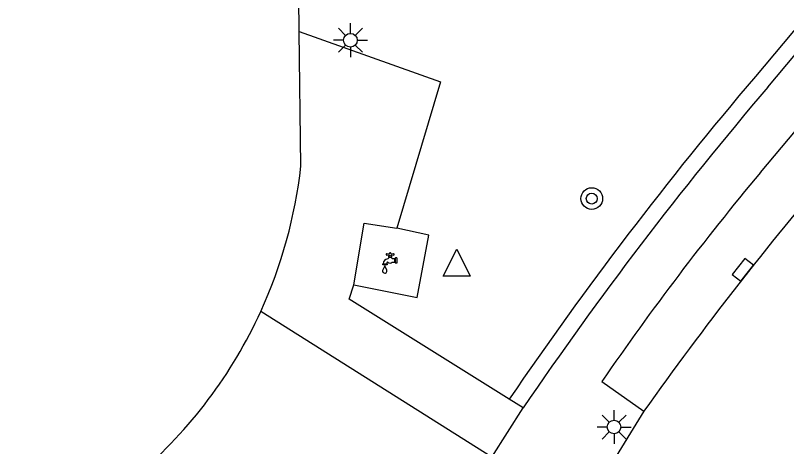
# Model space of a CAD drawing. Extents: x 128000 to 131008, y 398996 to 402500.
# Drawn here: x 129504.5 to 129532.9, y 399093.12 to 399109 of the extents above; entities that cross this region are included whole.
import ezdxf

# ---------------------------------------------------------------- set-up
doc = ezdxf.new("R2010")
doc.units = 0
for name, color, linetype in [('gg-knt-verharding', 7, 'Continuous'), ('gg-knt-verharding nz', 7, 'Continuous'), ('gt-grn-groengrens', 7, 'Continuous'), ('gt-symb-boom', 7, 'Continuous'), ('gt-symb-kolk', 7, 'Continuous'), ('gt-symb-lichtmast', 7, 'Continuous'), ('gt-symb-waterafsluiter', 7, 'Continuous'), ('gt-symb-watertappunt', 7, 'Continuous')]:
    doc.layers.add(name, color=color, linetype=linetype)

# ---------------------------------------------------------------- blocks, each defined once
blk = doc.blocks.new('gt0-LMAST')
at = {"layer": 'gt-symb-lichtmast'}
for p, q in [((-0.005, 0.246), (-0.005, 0.621)), ((-0.182, 0.173), (-0.447, 0.438)), ((0.172, 0.173), (0.437, 0.438)), ((-0.255, -0.004), (-0.63, -0.004)), ((-0.182, -0.181), (-0.447, -0.446)), ((-0.005, -0.254), (-0.005, -0.629)), ((0.437, -0.446), (0.172, -0.181)), ((0.245, -0.004), (0.62, -0.004))]:
    blk.add_line(p, q, dxfattribs=at)
blk.add_circle((-0.005, -0.004), 0.25, dxfattribs=at)
blk = doc.blocks.new('gt0-BOOM')
at = {"layer": 'gt-symb-boom'}
for radius in [0.4, 0.2]:
    blk.add_circle((0, 0), radius, dxfattribs=at)
blk = doc.blocks.new('gt0-KOLK')
at = {"layer": 'gt-symb-kolk'}
blk.add_lwpolyline([(0, 0), (0.375, 0), (0.375, 0.4), (-0.375, 0.4), (-0.375, 0), (0, 0)], dxfattribs=at)
blk = doc.blocks.new('gt0-WAFSL')
at = {"layer": 'gt-symb-waterafsluiter'}
for p, q in [((-0.5, -0.333), (0, 0.667)), ((0, 0.667), (0.5, -0.333)), ((0.5, -0.333), (-0.5, -0.333))]:
    blk.add_line(p, q, dxfattribs=at)
blk = doc.blocks.new('gt0-WTP')
at = {"layer": 'gt-symb-watertappunt'}
for p, q in [((-0.141, 0.229), (-0.141, 0.214)), ((-0.141, 0.229), (-0.141, 0.214)), ((-0.125, 0.198), (-0.041, 0.207)), ((-0.125, 0.198), (-0.041, 0.207)), ((-0.042, 0.234), (-0.124, 0.243)), ((-0.042, 0.234), (-0.124, 0.243)), ((-0.024, 0.244), (-0.031, 0.238)), ((-0.024, 0.244), (-0.031, 0.238)), ((-0.019, 0.266), (-0.019, 0.256)), ((-0.019, 0.266), (-0.019, 0.256)), ((-0.017, 0.184), (-0.018, 0.164)), ((-0.017, 0.184), (-0.018, 0.164)), ((0.022, 0.164), (0.021, 0.183)), ((0.022, 0.164), (0.021, 0.183)), ((0.023, 0.256), (0.024, 0.267)), ((0.023, 0.256), (0.024, 0.267)), ((0.035, 0.238), (0.028, 0.245)), ((0.035, 0.238), (0.028, 0.245)), ((0.128, 0.243), (0.046, 0.233)), ((0.128, 0.243), (0.046, 0.233)), ((0.046, 0.206), (0.129, 0.198)), ((0.046, 0.206), (0.129, 0.198)), ((0.145, 0.213), (0.145, 0.228)), ((0.145, 0.213), (0.145, 0.228)), ((0.183, 0.079), (0.183, -0.086)), ((0.183, 0.079), (0.183, -0.086)), ((0.244, 0.089), (0.193, 0.089)), ((0.244, 0.089), (0.193, 0.089)), ((0.254, -0.086), (0.254, 0.079)), ((0.254, -0.086), (0.254, 0.079)), ((-0.251, -0.124), (-0.126, -0.124)), ((-0.251, -0.124), (-0.126, -0.124)), ((0.193, -0.096), (0.244, -0.096)), ((0.193, -0.096), (0.244, -0.096))]:
    blk.add_line(p, q, dxfattribs=at)
for points in [[(0.078, -0.063), (0.172, -0.063), (0.172, 0.059), (0.092, 0.059), (0.072, 0.074), (0.053, 0.089), (0.054, 0.111), (-0.048, 0.111), (-0.049, 0.089), (-0.09, 0.059)], [(0.078, -0.063), (0.172, -0.063), (0.172, 0.059), (0.092, 0.059), (0.072, 0.074), (0.053, 0.089), (0.054, 0.111), (-0.048, 0.111), (-0.049, 0.089), (-0.09, 0.059)], [(-0.028, 0.154), (-0.059, 0.154), (-0.059, 0.124), (0.064, 0.124), (0.064, 0.154), (0.032, 0.154)], [(-0.028, 0.154), (-0.059, 0.154), (-0.059, 0.124), (0.064, 0.124), (0.064, 0.154), (0.032, 0.154)], [(-0.03, 0.196), (-0.03, 0.194), (-0.027, 0.194)], [(-0.03, 0.196), (-0.03, 0.194), (-0.027, 0.194)], [(0.031, 0.193), (0.035, 0.193), (0.035, 0.196)], [(0.031, 0.193), (0.035, 0.193), (0.035, 0.196)], [(-0.121, -0.355), (-0.189, -0.203), (-0.267, -0.348)], [(-0.121, -0.355), (-0.189, -0.203), (-0.267, -0.348)]]:
    blk.add_lwpolyline(points, dxfattribs=at)
blk.add_lwpolyline([(-0.269, -0.13), (-0.109, -0.13), (-0.109, -0.16), (-0.269, -0.16)], close=True, dxfattribs=at)
blk.add_lwpolyline([(-0.269, -0.13), (-0.109, -0.13), (-0.109, -0.16), (-0.269, -0.16)], close=True, dxfattribs=at)
for centre, radius, start, end in [((-0.065, -0.125), 0.186, 97.6391, 179.5238), ((-0.065, -0.125), 0.186, 97.6391, 179.5238), ((-0.126, 0.228), 0.015, 83.5026, 178.1535), ((-0.126, 0.228), 0.015, 83.5026, 178.1535), ((-0.126, 0.213), 0.015, 178.1535, 275.5795), ((-0.126, 0.213), 0.015, 178.1535, 275.5795), ((-0.04, 0.249), 0.015, 263.5026, 310.2535), ((-0.04, 0.249), 0.015, 263.5026, 310.2535), ((-0.04, 0.197), 0.01, 358.8072, 95.5795), ((-0.04, 0.197), 0.01, 358.8072, 95.5795), ((-0.028, 0.164), 0.01, 270, 358.8072), ((-0.028, 0.164), 0.01, 270, 358.8072), ((-0.027, 0.184), 0.01, 358.8072, 88.8072), ((-0.027, 0.184), 0.01, 358.8072, 88.8072), ((-0.034, 0.255), 0.015, 313.7443, 2.488), ((-0.034, 0.255), 0.015, 313.7443, 2.488), ((0.002, 0.256), 0.0242, 27.6778, 154.2233), ((0.002, 0.256), 0.0242, 27.6778, 154.2233), ((0.031, 0.183), 0.01, 91.1928, 181.1928), ((0.031, 0.183), 0.01, 91.1928, 181.1928), ((0.032, 0.164), 0.01, 181.1928, 270), ((0.032, 0.164), 0.01, 181.1928, 270), ((0.038, 0.256), 0.015, 177.512, 226.2557), ((0.038, 0.256), 0.015, 177.512, 226.2557), ((0.046, 0.249), 0.0156, 223.3793, 270.1302), ((0.046, 0.249), 0.0156, 223.3793, 270.1302), ((0.045, 0.196), 0.01, 84.4205, 181.1928), ((0.045, 0.196), 0.01, 84.4205, 181.1928), ((0.13, 0.228), 0.015, 1.8465, 96.4974), ((0.13, 0.228), 0.015, 1.8465, 96.4974), ((0.13, 0.213), 0.015, 264.4205, 1.8465), ((0.13, 0.213), 0.015, 264.4205, 1.8465), ((0.193, 0.079), 0.01, 90, 180), ((0.193, 0.079), 0.01, 90, 180), ((0.244, 0.079), 0.01, 360, 90), ((0.244, 0.079), 0.01, 360, 90), ((-0.074, -0.114), 0.0533, 95.9137, 190.2253), ((-0.074, -0.114), 0.0533, 95.9137, 190.2253), ((0, 0), 0.1, 217.5976, 321.3207), ((0, 0), 0.1, 217.5976, 321.3207), ((0.193, -0.086), 0.01, 180, 270), ((0.193, -0.086), 0.01, 180, 270), ((0.244, -0.086), 0.01, 270, 360), ((0.244, -0.086), 0.01, 270, 360), ((-0.196, -0.388), 0.0814, 151.1653, 24.0576), ((-0.196, -0.388), 0.0814, 151.1653, 24.0576)]:
    blk.add_arc(centre, radius, start, end, dxfattribs=at)

msp = doc.modelspace()

# ---------------------------------------------------------------- linework, layer by layer
at = {"layer": 'gg-knt-verharding'}
for p, q in [((129514.95, 399108.407), (129514.917, 399112.958)), ((129514.95, 399108.407), (129520.159, 399106.553)), ((129515.016, 399103.444), (129514.95, 399108.407)), ((129520.159, 399106.553), (129518.555, 399101.161)), ((129522.05, 399092.737), (129513.539, 399098.101)), ((129526.106, 399095.519), (129527.646, 399094.42)), ((129523.202, 399094.547), (129522.692, 399094.864)), ((129527.646, 399094.42), (129503.429, 399055.355)), ((129522.05, 399092.737), (129523.202, 399094.547))]:
    msp.add_line(p, q, dxfattribs=at)
for points in [[(129532.215, 399106.364), (129546.542, 399123.468), (129542.065, 399127.25), (129542.236, 399127.459)], [(129531.938, 399103.211), (129539.601, 399112.346), (129541.11, 399111.165)], [(129516.966, 399099.074), (129517.347, 399101.351), (129518.555, 399101.161)], [(129516.966, 399099.074), (129519.295, 399098.607), (129519.727, 399100.91), (129518.555, 399101.161)], [(129522.692, 399094.864), (129516.794, 399098.555), (129516.966, 399099.074)]]:
    msp.add_lwpolyline(points, dxfattribs=at)
for centre, radius, start, end in [((129637.116, 399017.009), 137.799, 139.57548, 145.75792), ((129497.586, 399105.387), 17.538, 335.4541, 353.6404), ((129609.684, 399038.208), 101.34, 140.10113, 145.56076), ((129497.596, 399105.38), 17.526, 310.6788, 335.4595)]:
    msp.add_arc(centre, radius, start, end, dxfattribs=at)
at = {"layer": 'gg-knt-verharding nz'}
msp.add_arc((129633.748, 399019.03), 130.159, 139.57349, 144.60441, dxfattribs=at)
at = {"layer": 'gt-grn-groengrens'}
msp.add_lwpolyline([(129530.152, 399140.299), (129541.945, 399130.497), (129540.193, 399128.357), (129541.856, 399126.995), (129541.678, 399126.792), (129545.698, 399123.395), (129531.755, 399106.749)], dxfattribs=at)
msp.add_arc((129637.015, 399017.084), 138.273, 139.57424, 145.77053, dxfattribs=at)

# ---------------------------------------------------------------- block references
at = {"layer": 'gt-symb-boom'}
msp.add_blockref('gt0-BOOM', (129525.729, 399102.256), dxfattribs=at)
at = {"layer": 'gt-symb-kolk', "rotation": 51.82346239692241}
msp.add_blockref('gt0-KOLK', (129531.451, 399099.508), dxfattribs=at)
at = {"layer": 'gt-symb-lichtmast'}
for p in [(129516.847, 399108.092), (129526.556, 399093.846)]:
    msp.add_blockref('gt0-LMAST', p, dxfattribs=at)
at = {"layer": 'gt-symb-waterafsluiter'}
msp.add_blockref('gt0-WAFSL', (129520.755, 399099.731), dxfattribs=at)
at = {"layer": 'gt-symb-watertappunt'}
msp.add_blockref('gt0-WTP', (129518.303, 399099.979), dxfattribs=at)

doc.saveas('drawing.dxf')
